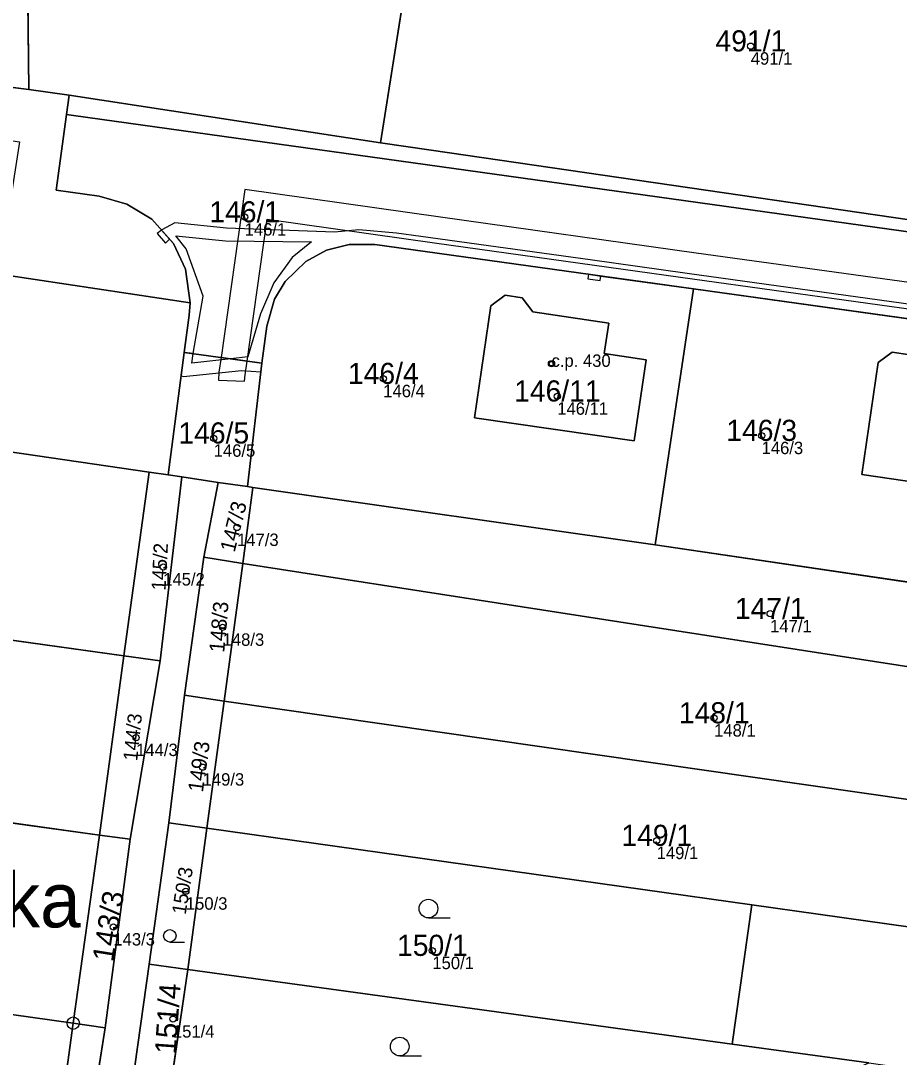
# Model space of a CAD drawing. Extents: x -603967 to -594699, y -1179315 to -1165625.
# Drawn here: x -598367.2 to -598296.5, y -1172641.9 to -1172558.6 of the extents above; entities that cross this region are included whole.
import ezdxf

# ---------------------------------------------------------------- set-up
doc = ezdxf.new("R2010")
doc.units = 0
for name, color, linetype in [('Definiční body', 7, 'Continuous'), ('Hranice parcel', 7, 'Continuous'), ('Parcelní čísla', 7, 'Continuous'), ('Polygon budovy', 7, 'Continuous'), ('Polygon parcely', 7, 'Continuous'), ('Pop  PČ popisy', 7, 'Continuous'), ('Věcná břemena k části', 7, 'Continuous'), ('Značky bodu BP', 7, 'Continuous'), ('Značky budov', 7, 'Continuous'), ('Značky kultur', 7, 'Continuous')]:
    doc.layers.add(name, color=color, linetype=linetype)

msp = doc.modelspace()

# ---------------------------------------------------------------- linework, layer by layer
at = {"layer": 'Definiční body'}
for centre in [(-598308.45, -1172560.60994), (-598349.17, -1172574.35994), (-598324.48, -1172586.15994), (-598338.02, -1172587.35994), (-598324.02, -1172588.76994), (-598351.66, -1172592.14994), (-598307.58, -1172591.93994), (-598349.78, -1172599.32994), (-598355.72, -1172602.50994), (-598306.89, -1172606.26994), (-598350.94, -1172607.35994), (-598311.4, -1172614.65994), (-598357.9, -1172616.22994), (-598352.55, -1172618.60994), (-598316.02, -1172624.51994), (-598353.9, -1172628.58994), (-598359.73, -1172631.46994), (-598334.07, -1172633.36994), (-598354.94, -1172638.87994)]:
    msp.add_circle(centre, 0.25, dxfattribs=at)
at = {"layer": 'Hranice parcel'}
for p, q in [((-598367.08, -1172516.56), (-598366.53, -1172564.09)), ((-598338.25, -1172568.38), (-598333.91, -1172541.15)), ((-598366.53, -1172564.09), (-598378.36, -1172562.62)), ((-598366.53, -1172564.09), (-598363.28, -1172564.54)), ((-598363.5, -1172566.1), (-598363.28, -1172564.54)), ((-598363.28, -1172564.54), (-598338.25, -1172568.38)), ((-598353.54, -1172581.25), (-598371.05, -1172578.63)), ((-598316.14, -1172600.72), (-598313.07, -1172580.13)), ((-598313.07, -1172580.13), (-598281.85, -1172584.47)), ((-598354.04, -1172585.24), (-598355.33, -1172595.09)), ((-598347.8, -1172586.1), (-598354.04, -1172585.24)), ((-598347.8, -1172586.1), (-598348.95, -1172596.04)), ((-598399.06, -1172588.7), (-598356.84, -1172594.87)), ((-598358.9, -1172609.66), (-598356.84, -1172594.87)), ((-598356.84, -1172594.87), (-598355.33, -1172595.09)), ((-598354.22, -1172595.25), (-598355.96, -1172610.07)), ((-598355.33, -1172595.09), (-598354.22, -1172595.25)), ((-598351.3, -1172595.7), (-598354.22, -1172595.25)), ((-598352.45, -1172601.73), (-598351.3, -1172595.7)), ((-598351.3, -1172595.7), (-598348.95, -1172596.04)), ((-598348.5, -1172596.1), (-598349.31, -1172602.22)), ((-598348.95, -1172596.04), (-598348.5, -1172596.1)), ((-598316.14, -1172600.72), (-598348.5, -1172596.1)), ((-598358.9, -1172609.66), (-598422.27, -1172600.84)), ((-598284.96, -1172605.33), (-598316.14, -1172600.72)), ((-598354, -1172612.83), (-598352.45, -1172601.73)), ((-598349.31, -1172602.22), (-598352.45, -1172601.73)), ((-598349.31, -1172602.22), (-598350.81, -1172613.29)), ((-598349.31, -1172602.22), (-598261.68, -1172615.82)), ((-598360.86, -1172624.07), (-598358.9, -1172609.66)), ((-598355.96, -1172610.07), (-598358.9, -1172609.66)), ((-598355.96, -1172610.07), (-598358.38, -1172624.41)), ((-598355.28, -1172623.09), (-598354, -1172612.83)), ((-598350.81, -1172613.29), (-598354, -1172612.83)), ((-598350.81, -1172613.29), (-598352.21, -1172623.52)), ((-598350.81, -1172613.29), (-598269.67, -1172624.98)), ((-598360.86, -1172624.07), (-598424.39, -1172615.32)), ((-598356.86, -1172634.46), (-598355.28, -1172623.09)), ((-598355.28, -1172623.09), (-598352.21, -1172623.52)), ((-598352.21, -1172623.52), (-598353.75, -1172634.89)), ((-598352.21, -1172623.52), (-598308.36, -1172629.68)), ((-598362.96, -1172639.21), (-598360.86, -1172624.07)), ((-598360.86, -1172624.07), (-598358.38, -1172624.41)), ((-598358.38, -1172624.41), (-598360.39, -1172639.57)), ((-598426.71, -1172630.26), (-598362.96, -1172639.21)), ((-598309.94, -1172640.89), (-598308.36, -1172629.68)), ((-598308.36, -1172629.68), (-598282.83, -1172633.27)), ((-598358.46, -1172645.91), (-598356.86, -1172634.46)), ((-598353.75, -1172634.89), (-598356.86, -1172634.46)), ((-598353.75, -1172634.89), (-598355.42, -1172646.35)), ((-598353.75, -1172634.89), (-598309.94, -1172640.89)), ((-598364.98, -1172653.93), (-598362.96, -1172639.21)), ((-598360.39, -1172639.57), (-598362.96, -1172639.21)), ((-598360.39, -1172639.57), (-598362.72, -1172654.26)), ((-598309.94, -1172640.89), (-598298.94, -1172642.4))]:
    msp.add_line(p, q, dxfattribs=at)
for points in [[(-598353.54, -1172581.25), (-598353.94, -1172578.54), (-598354.9, -1172576.49), (-598356.65, -1172574.53), (-598358.64, -1172573.31), (-598360.87, -1172572.68), (-598364.34, -1172572.19), (-598363.5, -1172566.1)], [(-598363.5, -1172566.1), (-598362.94, -1172566.18), (-598274.4, -1172578.51), (-598268.46, -1172579.38), (-598261.54, -1172580.52), (-598252.52, -1172582.1), (-598251.12, -1172582.24), (-598250.13, -1172582.16)], [(-598280.39, -1172576.8), (-598334.16, -1172568.97), (-598338.25, -1172568.38)], [(-598313.07, -1172580.13), (-598338.7, -1172576.57), (-598340.77, -1172576.56), (-598342.58, -1172577.03), (-598344.26, -1172577.94), (-598345.9, -1172579.55), (-598346.76, -1172580.97), (-598347.39, -1172583.13), (-598347.8, -1172586.1)], [(-598354.04, -1172585.24), (-598353.63, -1172582.26), (-598353.54, -1172581.25)], [(-598319.87, -1172582.88), (-598320.25, -1172585.34), (-598316.87, -1172585.84), (-598317.82, -1172592.37), (-598330.68, -1172590.5), (-598329.36, -1172581.5), (-598328.22, -1172580.65), (-598326.84, -1172580.85), (-598325.98, -1172581.98), (-598319.87, -1172582.88)], [(-598294.84, -1172586.56), (-598288.72, -1172587.46), (-598289.08, -1172589.94), (-598285.71, -1172590.44), (-598286.66, -1172596.95), (-598299.51, -1172595.06), (-598298.19, -1172586.07), (-598297.06, -1172585.23), (-598295.66, -1172585.44), (-598294.84, -1172586.56)]]:
    msp.add_lwpolyline(points, dxfattribs=at)
at = {"layer": 'Polygon budovy'}
for points in [[(-598325.98, -1172581.98), (-598326.84, -1172580.85), (-598328.22, -1172580.65), (-598329.36, -1172581.5), (-598330.68, -1172590.5), (-598317.82, -1172592.37), (-598316.87, -1172585.84), (-598320.25, -1172585.34), (-598319.87, -1172582.88)], [(-598288.72, -1172587.46), (-598294.84, -1172586.56), (-598295.66, -1172585.44), (-598297.06, -1172585.23), (-598298.19, -1172586.07), (-598299.51, -1172595.06), (-598286.66, -1172596.95), (-598285.71, -1172590.44), (-598289.08, -1172589.94)]]:
    msp.add_lwpolyline(points, close=True, dxfattribs=at)
at = {"layer": 'Polygon parcely'}
for points in [[(-598367.44, -1172485.23), (-598370.46, -1172484.83), (-598376.6, -1172483.94), (-598378.36, -1172562.62), (-598366.53, -1172564.09), (-598367.08, -1172516.56)], [(-598339.06, -1172515.65), (-598340.03, -1172508.91), (-598343.45, -1172509.65), (-598347.19, -1172510.47), (-598346.76, -1172512.45), (-598354.24, -1172514.02), (-598357.49, -1172513.32), (-598367.08, -1172516.56), (-598366.53, -1172564.09), (-598363.28, -1172564.54), (-598338.25, -1172568.38), (-598333.91, -1172541.15), (-598339.56, -1172540.5), (-598332.18, -1172526.78), (-598338.66, -1172520.66)], [(-598320.75, -1172543.23), (-598329.74, -1172541.89), (-598333.91, -1172541.15), (-598338.25, -1172568.38), (-598334.16, -1172568.97), (-598280.39, -1172576.8), (-598276.31, -1172549.67), (-598290.98, -1172547.23), (-598293.07, -1172546.94), (-598299.06, -1172545.98), (-598304.92, -1172545.12), (-598311.99, -1172544.32)], [(-598358.64, -1172573.31), (-598360.87, -1172572.68), (-598364.34, -1172572.19), (-598363.5, -1172566.1), (-598363.28, -1172564.54), (-598366.53, -1172564.09), (-598378.36, -1172562.62), (-598398.37, -1172559.71), (-598398.72, -1172574.48), (-598378.62, -1172577.5), (-598378.07, -1172573.76), (-598380.18, -1172573.44), (-598379.16, -1172566.52), (-598367.29, -1172568.3), (-598367.82, -1172571.76), (-598368.34, -1172575.21), (-598369.78, -1172575), (-598370.49, -1172574.9), (-598371.05, -1172578.63), (-598353.54, -1172581.25), (-598353.94, -1172578.54), (-598354.9, -1172576.49), (-598356.65, -1172574.53)], [(-598338.25, -1172568.38), (-598363.28, -1172564.54), (-598363.5, -1172566.1), (-598362.94, -1172566.18), (-598274.4, -1172578.51), (-598268.46, -1172579.38), (-598261.54, -1172580.52), (-598252.52, -1172582.1), (-598251.12, -1172582.24), (-598250.13, -1172582.16), (-598250.05, -1172581.46), (-598252.35, -1172580.9), (-598280.39, -1172576.8), (-598334.16, -1172568.97)], [(-598399.06, -1172588.7), (-598356.84, -1172594.87), (-598355.33, -1172595.09), (-598354.04, -1172585.24), (-598353.63, -1172582.26), (-598353.54, -1172581.25), (-598371.05, -1172578.63), (-598371.62, -1172582.44), (-598370.92, -1172582.55), (-598369.48, -1172582.77), (-598370.01, -1172586.23), (-598370.53, -1172589.69), (-598382.38, -1172587.89), (-598381.35, -1172580.99), (-598379.2, -1172581.31), (-598378.62, -1172577.5), (-598398.72, -1172574.48)], [(-598348.95, -1172596.04), (-598348.5, -1172596.1), (-598316.14, -1172600.72), (-598313.07, -1172580.13), (-598338.7, -1172576.57), (-598340.77, -1172576.56), (-598342.58, -1172577.03), (-598344.26, -1172577.94), (-598345.9, -1172579.55), (-598346.76, -1172580.97), (-598347.39, -1172583.13), (-598347.8, -1172586.1)], [(-598316.14, -1172600.72), (-598284.96, -1172605.33), (-598281.85, -1172584.47), (-598313.07, -1172580.13)], [(-598319.87, -1172582.88), (-598320.25, -1172585.34), (-598316.87, -1172585.84), (-598317.82, -1172592.37), (-598330.68, -1172590.5), (-598329.36, -1172581.5), (-598328.22, -1172580.65), (-598326.84, -1172580.85), (-598325.98, -1172581.98)], [(-598319.87, -1172582.88), (-598325.98, -1172581.98), (-598326.84, -1172580.85), (-598328.22, -1172580.65), (-598329.36, -1172581.5), (-598330.68, -1172590.5), (-598317.82, -1172592.37), (-598316.87, -1172585.84), (-598320.25, -1172585.34)], [(-598351.3, -1172595.7), (-598348.95, -1172596.04), (-598347.8, -1172586.1), (-598354.04, -1172585.24), (-598355.33, -1172595.09), (-598354.22, -1172595.25)], [(-598294.84, -1172586.56), (-598295.66, -1172585.44), (-598297.06, -1172585.23), (-598298.19, -1172586.07), (-598299.51, -1172595.06), (-598286.66, -1172596.95), (-598285.71, -1172590.44), (-598289.08, -1172589.94), (-598288.72, -1172587.46)], [(-598294.84, -1172586.56), (-598288.72, -1172587.46), (-598289.08, -1172589.94), (-598285.71, -1172590.44), (-598286.66, -1172596.95), (-598299.51, -1172595.06), (-598298.19, -1172586.07), (-598297.06, -1172585.23), (-598295.66, -1172585.44)], [(-598356.84, -1172594.87), (-598399.06, -1172588.7), (-598414.91, -1172586.38), (-598419.96, -1172585.63), (-598422.27, -1172600.84), (-598358.9, -1172609.66)], [(-598355.28, -1172623.09), (-598354, -1172612.83), (-598352.45, -1172601.73), (-598351.3, -1172595.7), (-598354.22, -1172595.25), (-598355.96, -1172610.07), (-598358.38, -1172624.41), (-598360.39, -1172639.57), (-598362.72, -1172654.26), (-598364.86, -1172668.62), (-598366.68, -1172683.42), (-598362.53, -1172675.55), (-598362.07, -1172672.12), (-598360.09, -1172657.4), (-598358.46, -1172645.91), (-598356.86, -1172634.46)], [(-598355.96, -1172610.07), (-598354.22, -1172595.25), (-598355.33, -1172595.09), (-598356.84, -1172594.87), (-598358.9, -1172609.66)], [(-598349.31, -1172602.22), (-598348.5, -1172596.1), (-598348.95, -1172596.04), (-598351.3, -1172595.7), (-598352.45, -1172601.73)], [(-598348.5, -1172596.1), (-598349.31, -1172602.22), (-598261.68, -1172615.82), (-598260.02, -1172609.01), (-598284.96, -1172605.33), (-598316.14, -1172600.72)], [(-598358.9, -1172609.66), (-598422.27, -1172600.84), (-598424.39, -1172615.32), (-598360.86, -1172624.07)], [(-598352.45, -1172601.73), (-598354, -1172612.83), (-598350.81, -1172613.29), (-598349.31, -1172602.22)], [(-598349.31, -1172602.22), (-598350.81, -1172613.29), (-598269.67, -1172624.98), (-598262.86, -1172620.69), (-598261.68, -1172615.82)], [(-598360.86, -1172624.07), (-598358.38, -1172624.41), (-598355.96, -1172610.07), (-598358.9, -1172609.66)], [(-598355.28, -1172623.09), (-598352.21, -1172623.52), (-598350.81, -1172613.29), (-598354, -1172612.83)], [(-598350.81, -1172613.29), (-598352.21, -1172623.52), (-598308.36, -1172629.68), (-598282.83, -1172633.27), (-598269.67, -1172624.98)], [(-598424.39, -1172615.32), (-598424.5, -1172616.19), (-598426.39, -1172628.25), (-598426.71, -1172630.26), (-598362.96, -1172639.21), (-598360.86, -1172624.07)], [(-598353.75, -1172634.89), (-598352.21, -1172623.52), (-598355.28, -1172623.09), (-598356.86, -1172634.46)], [(-598309.94, -1172640.89), (-598308.36, -1172629.68), (-598352.21, -1172623.52), (-598353.75, -1172634.89)], [(-598360.86, -1172624.07), (-598362.96, -1172639.21), (-598360.39, -1172639.57), (-598358.38, -1172624.41)], [(-598364.98, -1172653.93), (-598362.96, -1172639.21), (-598426.71, -1172630.26), (-598406.37, -1172647.87)], [(-598267.22, -1172646.96), (-598262.64, -1172647.62), (-598261.08, -1172636.38), (-598265.56, -1172635.74), (-598282.83, -1172633.27), (-598308.36, -1172629.68), (-598309.94, -1172640.89), (-598298.94, -1172642.4)], [(-598353.75, -1172634.89), (-598356.86, -1172634.46), (-598358.46, -1172645.91), (-598355.42, -1172646.35)], [(-598353.75, -1172634.89), (-598355.42, -1172646.35), (-598319.41, -1172651.51), (-598298.94, -1172642.4), (-598309.94, -1172640.89)], [(-598360.39, -1172639.57), (-598362.96, -1172639.21), (-598364.98, -1172653.93), (-598362.72, -1172654.26)]]:
    msp.add_lwpolyline(points, close=True, dxfattribs=at)
msp.add_lwpolyline([(-598274.4, -1172578.51), (-598362.94, -1172566.18), (-598363.5, -1172566.1), (-598364.34, -1172572.19), (-598360.87, -1172572.68), (-598358.64, -1172573.31), (-598356.65, -1172574.53), (-598354.9, -1172576.49), (-598353.94, -1172578.54), (-598353.54, -1172581.25), (-598353.63, -1172582.26), (-598354.04, -1172585.24), (-598347.8, -1172586.1), (-598347.39, -1172583.13), (-598346.76, -1172580.97), (-598345.9, -1172579.55), (-598344.26, -1172577.94), (-598342.58, -1172577.03), (-598340.77, -1172576.56), (-598338.7, -1172576.57), (-598313.07, -1172580.13), (-598281.85, -1172584.47)], dxfattribs=at)
at = {"layer": 'Věcná břemena k části'}
for points in [[(-598313.07, -1172580.13), (-598290.2, -1172583.31), (-598289.19, -1172583.45), (-598281.85, -1172584.47), (-598260.22, -1172587.95), (-598259.22, -1172588.12), (-598251, -1172589.44), (-598248.36, -1172589.84), (-598239.86, -1172590.57), (-598238.2, -1172580.03), (-598237.51, -1172564.09), (-598237.94, -1172547.32), (-598238.67, -1172539.73), (-598234.23, -1172540), (-598230.8, -1172536.02), (-598229.03, -1172526.25), (-598229.61, -1172519.66), (-598236.79, -1172518.31), (-598238.67, -1172518.55), (-598239.41, -1172517.85), (-598243.94, -1172515.95), (-598280.34, -1172499.78)], [(-598286.55, -1172580.89), (-598312.85, -1172577.25), (-598333.4, -1172574.37), (-598349.15, -1172572.15), (-598351.07, -1172585.65), (-598348.98, -1172585.94), (-598347.37, -1172574.53), (-598333.7, -1172576.45), (-598313.13, -1172579.33), (-598286.85, -1172582.97)], [(-598289.97, -1172582.17), (-598313.57, -1172578.9), (-598321.36, -1172577.81), (-598335, -1172575.91), (-598336.96, -1172575.64), (-598339.97, -1172575.38), (-598341.94, -1172575.57), (-598350.63, -1172575.26), (-598354.78, -1172574.83), (-598355.84, -1172575.39), (-598355.86, -1172575.41), (-598355.21, -1172576.14), (-598354.9, -1172576.49), (-598353.94, -1172578.54), (-598353.54, -1172581.25), (-598353.63, -1172582.26), (-598354.04, -1172585.24), (-598353.3, -1172585.34), (-598352.51, -1172580.73), (-598353.88, -1172576.9), (-598354.7, -1172575.86), (-598350.71, -1172576.26), (-598343.79, -1172576.35), (-598345.34, -1172577.62), (-598346.83, -1172579.64), (-598347.89, -1172582.13), (-598348.91, -1172585.61), (-598350.27, -1172585.76), (-598347.8, -1172586.1), (-598347.39, -1172583.13), (-598346.76, -1172580.97), (-598345.9, -1172579.55), (-598344.26, -1172577.94), (-598342.58, -1172577.03), (-598340.77, -1172576.56), (-598338.7, -1172576.57), (-598321.5, -1172578.96), (-598320.51, -1172579.1), (-598313.07, -1172580.13)]]:
    msp.add_lwpolyline(points, dxfattribs=at)
for points in [[(-598355.21, -1172576.14), (-598355.86, -1172575.41), (-598356.2, -1172575.69), (-598355.55, -1172576.45)], [(-598320.51, -1172579.1), (-598321.5, -1172578.96), (-598321.55, -1172579.32), (-598320.56, -1172579.45)], [(-598347.88, -1172586.8), (-598347.8, -1172586.1), (-598350.27, -1172585.76), (-598353.43, -1172586.11), (-598353.3, -1172585.34), (-598354.04, -1172585.24), (-598354.16, -1172586.16), (-598354.29, -1172587.14), (-598354.1, -1172587.17), (-598349.42, -1172586.69)], [(-598351.07, -1172585.65), (-598351.24, -1172586.84), (-598351.27, -1172587.47), (-598349.17, -1172587.57), (-598349.14, -1172587.04), (-598348.98, -1172585.94)]]:
    msp.add_lwpolyline(points, close=True, dxfattribs=at)
at = {"layer": 'Značky bodu BP'}
for radius in [0.5, 0.0303]:
    msp.add_circle((-598362.96, -1172639.20988), radius, dxfattribs=at)
at = {"layer": 'Značky budov'}
msp.add_circle((-598324.4868, -1172586.15916), 0.175, dxfattribs=at)
at = {"layer": 'Značky kultur'}
for p, q in [((-598334.383, -1172630.74), (-598332.633, -1172630.74)), ((-598355.185, -1172632.68), (-598354.013, -1172632.68)), ((-598336.693, -1172641.84), (-598334.943, -1172641.84))]:
    msp.add_line(p, q, dxfattribs=at)
for centre, radius in [((-598334.38286, -1172629.98981), 0.75), ((-598355.18521, -1172632.17737), 0.5025), ((-598336.69286, -1172641.08981), 0.75)]:
    msp.add_circle(centre, radius, dxfattribs=at)

# ---------------------------------------------------------------- texts
at = {"layer": 'Definiční body'}
for s, p in [('491/1', (-598308.45, -1172562.099)), ('146/1', (-598349.17, -1172575.849)), ('c.p. 430', (-598324.48, -1172586.41)), ('146/4', (-598338.02, -1172588.849)), ('146/11', (-598324.02, -1172590.259)), ('146/5', (-598351.66, -1172593.639)), ('146/3', (-598307.58, -1172593.429)), ('147/3', (-598349.78, -1172600.819)), ('145/2', (-598355.72, -1172603.999)), ('147/1', (-598306.89, -1172607.759)), ('148/3', (-598350.94, -1172608.849)), ('148/1', (-598311.4, -1172616.149)), ('144/3', (-598357.9, -1172617.719)), ('149/3', (-598352.55, -1172620.099)), ('149/1', (-598316.02, -1172626.009)), ('150/3', (-598353.9, -1172630.079)), ('143/3', (-598359.73, -1172632.959)), ('150/1', (-598334.07, -1172634.859)), ('151/4', (-598354.94, -1172640.369))]:
    msp.add_text(s, height=0.999996, dxfattribs=at).set_placement(p)
at = {"layer": 'Parcelní čísla'}
for s, p in [('491/1', (-598311.286, -1172561.035)), ('146/1', (-598352.006, -1172574.785)), ('146/4', (-598340.856, -1172587.785)), ('146/11', (-598327.486, -1172589.195)), ('146/5', (-598354.496, -1172592.575)), ('146/3', (-598310.416, -1172592.365)), ('147/1', (-598309.726, -1172606.695)), ('148/1', (-598314.236, -1172615.085)), ('149/1', (-598318.856, -1172624.945)), ('150/1', (-598336.906, -1172633.795))]:
    msp.add_text(s, height=1.699998, dxfattribs=at).set_placement(p)
for s, height, rotation, p in [('147/3', 1.224, 76, (-598349.977, -1172601.385)), ('145/2', 1.138998, 87, (-598355.535, -1172604.422)), ('148/3', 1.224, 85, (-598350.813, -1172609.42)), ('144/3', 1.138998, 84, (-598357.815, -1172618.149)), ('149/3', 1.224, 82, (-598352.531, -1172620.674)), ('150/3', 1.138998, 81, (-598353.916, -1172630.511)), ('143/3', 1.699998, 81, (-598359.753, -1172634.337)), ('151/4', 1.699998, 86, (-598354.713, -1172641.738))]:
    msp.add_text(s, height=height, rotation=rotation, dxfattribs=at).set_placement(p)
at = {"layer": 'Pop  PČ popisy'}
msp.add_text('Loucka', height=4.399998, dxfattribs=at).set_placement((-598381.328, -1172631.5))

doc.saveas('drawing.dxf')
